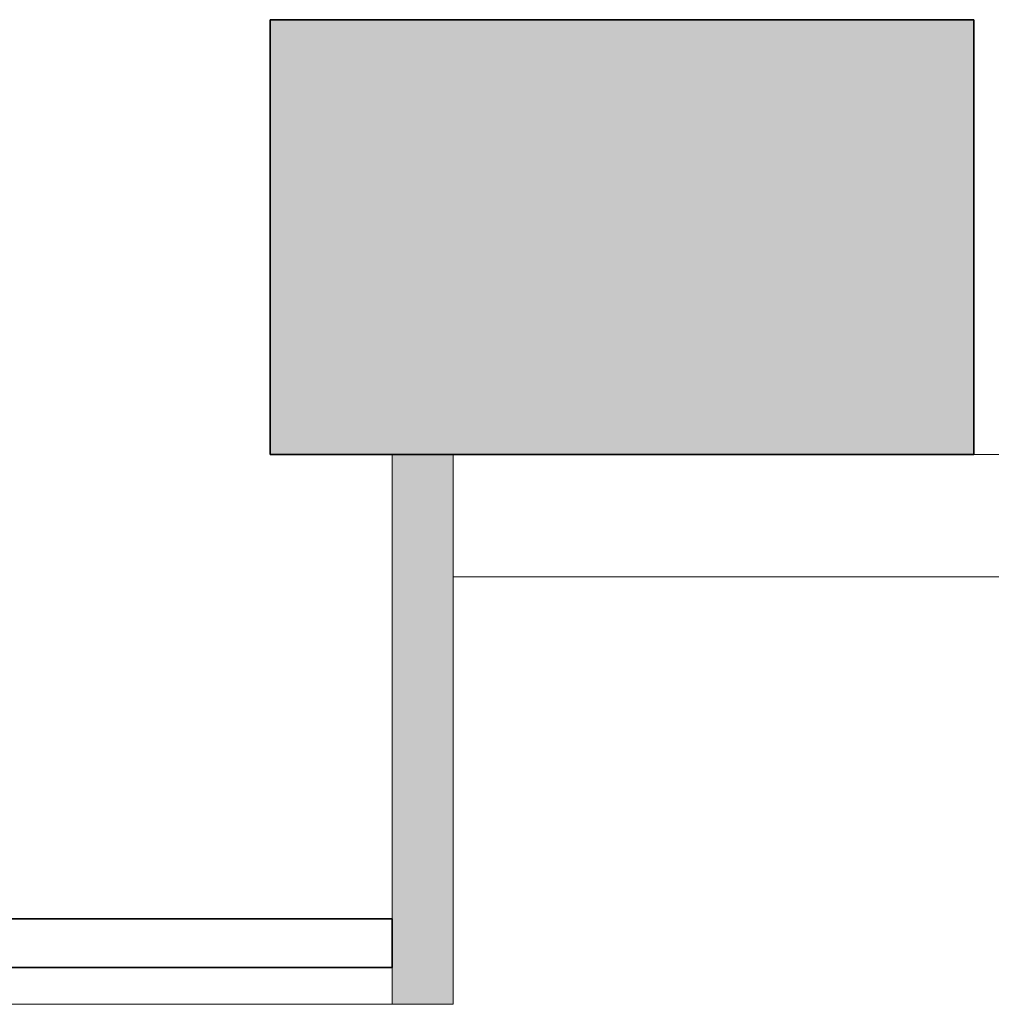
# Model space of a CAD drawing. Header units: inches. Extents: x 15 to 546804, y -66 to 267312.
# Tile 300 of 478: x 419012 to 419807, y 134656 to 135462. Entities that reach past the tile are written whole.
import ezdxf

# ---------------------------------------------------------------- set-up
doc = ezdxf.new("R2010")
doc.units = ezdxf.units.IN
doc.header["$MEASUREMENT"] = 0

msp = doc.modelspace()

# ---------------------------------------------------------------- hatches: boundary and pattern name
at = {"lineweight": 20}
h = msp.add_hatch(color=7, dxfattribs=at)
h.dxf.hatch_style = 1
h.paths.add_polyline_path([(421857.56, 135105.71), (420917.11, 135105.71), (420917.11, 135105.71), (420817.11, 135105.71), (420750.61, 135105.71), (420750.61, 135005.71), (421857.56, 135005.71, -0.058635), (421851.68, 135055.72, -0.058615)])
h.paths.add_polyline_path([(424167.11, 135105.71), (422276.65, 135105.71, -0.058615), (422282.54, 135055.72, -0.058635), (422276.65, 135005.71), (424167.11, 135005.71)])
h.paths.add_polyline_path([(419367.11, 135105.71), (419317.11, 135105.71), (419317.11, 134725.71), (419317.11, 134725.71), (419317.11, 134685.71), (419317.11, 134655.71), (419367.11, 134655.71)])
h.paths.add_polyline_path([(419793.13, 135461.71), (419217.11, 135461.71), (419217.11, 135105.71), (419317.11, 135105.71), (419367.11, 135105.71), (419367.11, 135105.72), (419793.13, 135105.72)])
h.paths.add_polyline_path([(418217.11, 135105.71), (418167.11, 135105.71), (418167.11, 134655.71), (418217.11, 134655.71)])
h.paths.add_polyline_path([(417267.11, 135105.71), (417217.11, 135105.71), (417217.11, 134655.71), (417267.11, 134655.71)])

# ---------------------------------------------------------------- linework, layer by layer
at = {"color": 7}
for p, q in [((419217.11, 135461.71, 300), (419793.13, 135461.71, 300)), ((419217.11, 135105.71, 3000), (419217.11, 135461.71, 3000)), ((419217.11, 135461.71, 3000), (419793.13, 135461.71, 3000)), ((419217.11, 135461.71, 300), (419217.11, 135461.71, 3000)), ((419217.11, 135105.71, 300), (419217.11, 135461.71, 300)), ((419793.13, 135461.71, 300), (419793.13, 135105.71, 300)), ((419793.13, 135461.71, 3000), (419793.13, 135105.71, 3000)), ((419793.13, 135461.71, 300), (419793.13, 135461.71, 3000)), ((419793.13, 135105.71, 300), (419217.11, 135105.71, 300)), ((419793.13, 135105.71, 3000), (419217.11, 135105.71, 3000)), ((419217.11, 135105.71, 300), (419217.11, 135105.71, 3000)), ((419793.13, 135105.71, 300), (419793.13, 135105.71, 3000)), ((418217.11, 134725.71, 2934.17), (419317.11, 134725.71, 2934.17)), ((419317.11, 134725.71, 310), (418217.11, 134725.71, 310)), ((419317.11, 134725.71, 2934.17), (419317.11, 134725.71, 310)), ((419317.11, 134725.71, 2934.17), (419317.11, 134685.71, 2934.17)), ((419317.11, 134725.71, 310), (419317.11, 134685.71, 310)), ((418217.11, 134685.71, 2934.17), (419317.11, 134685.71, 2934.17)), ((419317.11, 134685.71, 310), (418217.11, 134685.71, 310)), ((419317.11, 134685.71, 2934.17), (419317.11, 134685.71, 310))]:
    msp.add_line(p, q, dxfattribs=at)
at = {"color": 7, "lineweight": 20}
for p, q in [((419317.11, 135105.71, 300), (419367.11, 135105.71, 300)), ((419317.11, 135105.71, 2934.17), (419317.11, 135105.71, 300)), ((419317.11, 134655.71, 300), (419317.11, 135105.71, 300)), ((419317.11, 134655.71, 2934.17), (419317.11, 135105.71, 2934.17)), ((419367.11, 135105.72, 300), (419367.11, 135005.72, 300)), ((420750.61, 135105.72, 300), (419367.11, 135105.72, 300)), ((419367.11, 135105.72, 3000), (419367.11, 135005.72, 3000)), ((420750.61, 135105.72, 3000), (419367.11, 135105.72, 3000)), ((419367.11, 135105.72, 300), (419367.11, 135105.72, 3000)), ((419367.11, 135105.71, 300), (419367.11, 135105.71, 2984.17)), ((419367.11, 134655.71, 300), (419367.11, 135105.71, 300)), ((419367.11, 134655.71, 2984.17), (419367.11, 135105.71, 2984.17)), ((419367.11, 135005.72, 300), (420750.61, 135005.72, 300)), ((419367.11, 135005.72, 3000), (420750.61, 135005.72, 3000)), ((419367.11, 135005.72, 300), (419367.11, 135005.72, 3000)), ((419367.11, 134655.71, 2984.17), (418167.11, 134655.71, 2984.17)), ((418217.11, 134655.71, 2934.17), (419317.11, 134655.71, 2934.17)), ((419317.11, 134655.71, 2934.17), (419317.11, 134655.71, 300)), ((419317.11, 134655.71, 300), (419367.11, 134655.71, 300)), ((419367.11, 134655.71, 300), (419367.11, 134655.71, 2984.17))]:
    msp.add_line(p, q, dxfattribs=at)
at = {"color": 7, "invisible_edges": 1}
for points in [[(419217.11, 135461.71, 3000), (419793.13, 135461.71, 300), (419217.11, 135461.71, 300)], [(419793.13, 135461.71, 300), (419217.11, 135461.71, 3000), (419793.13, 135461.71, 3000)], [(419217.11, 135461.71, 3000), (419217.11, 135105.71, 300), (419217.11, 135105.71, 3000)], [(419217.11, 135105.71, 300), (419217.11, 135461.71, 3000), (419217.11, 135461.71, 300)], [(419793.13, 135105.71, 3000), (419217.11, 135461.71, 3000), (419217.11, 135105.71, 3000)], [(419217.11, 135461.71, 3000), (419793.13, 135105.71, 3000), (419793.13, 135461.71, 3000)], [(419793.13, 135461.71, 300), (419217.11, 135105.71, 300), (419217.11, 135461.71, 300)], [(419217.11, 135105.71, 300), (419793.13, 135461.71, 300), (419793.13, 135105.71, 300)], [(419793.13, 135461.71, 300), (419793.13, 135105.71, 3000), (419793.13, 135105.71, 300)], [(419793.13, 135105.71, 3000), (419793.13, 135461.71, 300), (419793.13, 135461.71, 3000)], [(419793.13, 135105.71, 3000), (419217.11, 135105.71, 300), (419793.13, 135105.71, 300)], [(419217.11, 135105.71, 300), (419793.13, 135105.71, 3000), (419217.11, 135105.71, 3000)], [(418217.11, 134725.71, 310), (419317.11, 134685.71, 310), (418217.11, 134685.71, 310)], [(419317.11, 134685.71, 310), (418217.11, 134725.71, 310), (419317.11, 134725.71, 310)], [(419317.11, 134685.71, 2934.17), (418217.11, 134725.71, 2934.17), (418217.11, 134685.71, 2934.17)], [(418217.11, 134725.71, 2934.17), (419317.11, 134685.71, 2934.17), (419317.11, 134725.71, 2934.17)], [(418217.11, 134725.71, 310), (419317.11, 134725.71, 2934.17), (419317.11, 134725.71, 310)], [(419317.11, 134725.71, 2934.17), (418217.11, 134725.71, 310), (418217.11, 134725.71, 2934.17)], [(419317.11, 134725.71, 310), (419317.11, 134685.71, 2934.17), (419317.11, 134685.71, 310)], [(419317.11, 134685.71, 2934.17), (419317.11, 134725.71, 310), (419317.11, 134725.71, 2934.17)], [(419317.11, 134685.71, 2934.17), (418217.11, 134685.71, 310), (419317.11, 134685.71, 310)], [(418217.11, 134685.71, 310), (419317.11, 134685.71, 2934.17), (418217.11, 134685.71, 2934.17)]]:
    msp.add_3dface(points, dxfattribs=at)
at = {"color": 7, "lineweight": 20}
for points, invisible_edges in [([(419317.11, 135105.71, 2934.17), (419317.11, 134655.71, 300), (419317.11, 134655.71, 2934.17)], 1), ([(419317.11, 134655.71, 300), (419317.11, 135105.71, 2934.17), (419317.11, 135105.71, 300)], 1), ([(419367.11, 135105.71, 300), (419317.11, 134655.71, 300), (419317.11, 135105.71, 300)], 1), ([(419317.11, 134655.71, 300), (419367.11, 135105.71, 300), (419367.11, 134655.71, 300)], 1), ([(420750.61, 135105.72, 300), (419367.11, 135005.72, 300), (419367.11, 135105.72, 300)], 1), ([(419367.11, 135005.72, 300), (420750.61, 135105.72, 300), (420750.61, 135005.72, 300)], 1), ([(419367.11, 135005.72, 3000), (420750.61, 135105.72, 3000), (419367.11, 135105.72, 3000)], 1), ([(420750.61, 135105.72, 3000), (419367.11, 135005.72, 3000), (420750.61, 135005.72, 3000)], 1), ([(419367.11, 135105.72, 3000), (420750.61, 135105.72, 300), (419367.11, 135105.72, 300)], 1), ([(420750.61, 135105.72, 300), (419367.11, 135105.72, 3000), (420750.61, 135105.72, 3000)], 1), ([(419367.11, 135105.72, 3000), (419367.11, 135005.72, 300), (419367.11, 135005.72, 3000)], 1), ([(419367.11, 135005.72, 300), (419367.11, 135105.72, 3000), (419367.11, 135105.72, 300)], 1), ([(419367.11, 135105.71, 300), (419367.11, 134655.71, 2984.17), (419367.11, 134655.71, 300)], 1), ([(419367.11, 134655.71, 2984.17), (419367.11, 135105.71, 300), (419367.11, 135105.71, 2984.17)], 1), ([(420750.61, 135005.72, 300), (419367.11, 135005.72, 3000), (419367.11, 135005.72, 300)], 1), ([(419367.11, 135005.72, 3000), (420750.61, 135005.72, 300), (420750.61, 135005.72, 3000)], 1), ([(418217.11, 134655.71, 2934.17), (419367.11, 134655.71, 2984.17), (418167.11, 134655.71, 2984.17)], 13), ([(419317.11, 134655.71, 2934.17), (419367.11, 134655.71, 2984.17), (418217.11, 134655.71, 2934.17)], 3), ([(419367.11, 134655.71, 2984.17), (419317.11, 134655.71, 300), (419367.11, 134655.71, 300)], 1), ([(419317.11, 134655.71, 300), (419367.11, 134655.71, 2984.17), (419317.11, 134655.71, 2934.17)], 3)]:
    msp.add_3dface(points, dxfattribs=dict(at, invisible_edges=invisible_edges))

doc.saveas('drawing.dxf')
